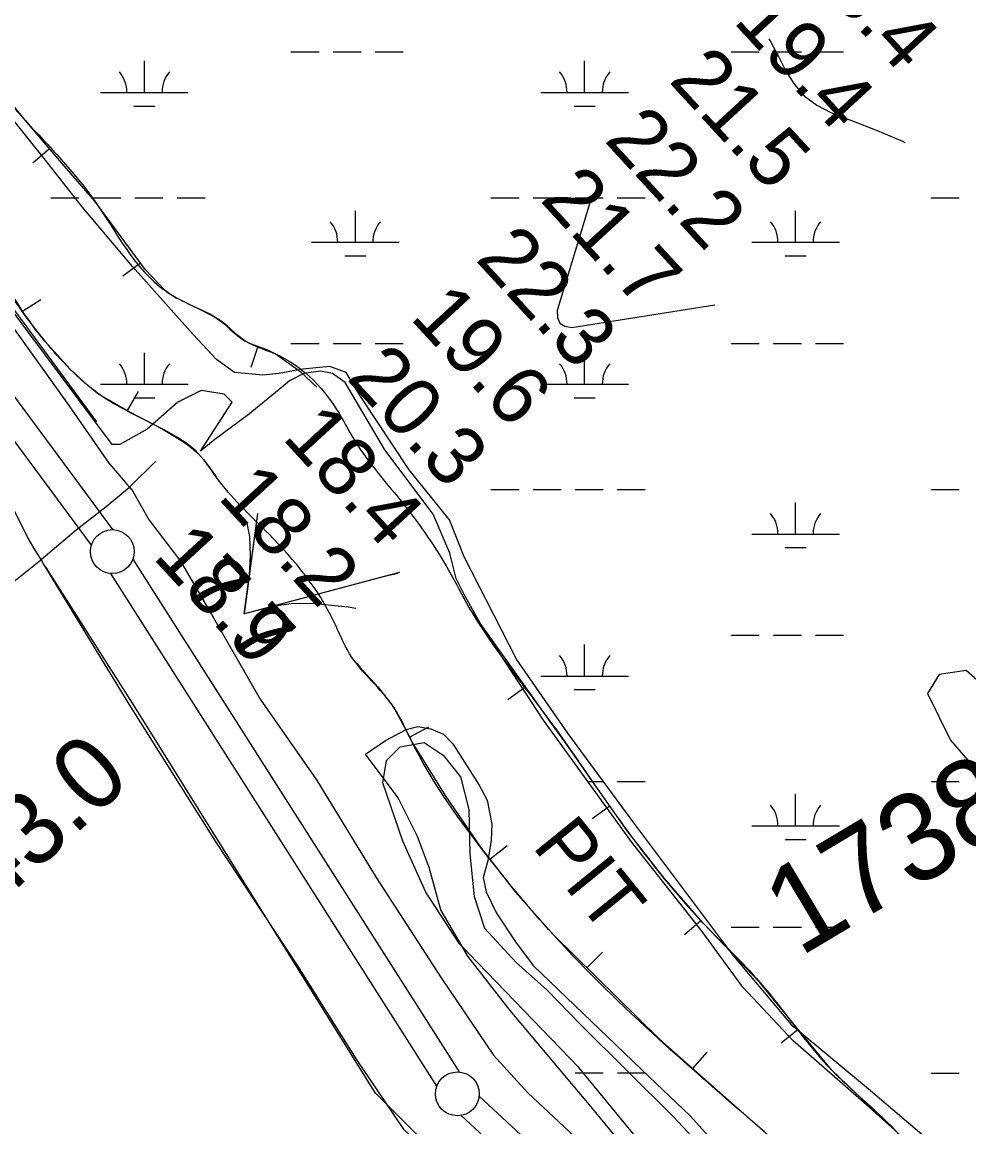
# Model space of a CAD drawing. Extents: x 3477039 to 3515015, y 546746 to 572297.
# Drawn here: x 3500384 to 3501463, y 556455 to 557715 of the extents above; entities that cross this region are included whole.
import ezdxf

# ---------------------------------------------------------------- set-up
doc = ezdxf.new("R2010")
doc.units = 0
for name, color, linetype in [('V-BORW-IDEN', 7, 'Continuous'), ('V-BORW-LINE', 7, 'Continuous'), ('V-DTCH-CNTR', 7, 'Continuous'), ('V-LEVE-TOET', 7, 'Continuous'), ('V-RIVR-RANG', 7, 'Continuous'), ('V-RIVR-RANG-IDEN', 7, 'Continuous'), ('V-SITE-VEGE', 7, 'Continuous'), ('V-SURV-IDEN', 7, 'Continuous'), ('V-SURV-LINE', 7, 'Continuous'), ('V-TOPO-MAJR', 7, 'Continuous'), ('V-TOPO-MINR', 7, 'Continuous'), ('V-TOPO-SHOR', 7, 'Continuous'), ('V-WETL-SWMP', 7, 'Continuous')]:
    doc.layers.add(name, color=color, linetype=linetype)

msp = doc.modelspace()

# ---------------------------------------------------------------- linework, layer by layer
at = {"layer": 'V-BORW-LINE'}
for p, q in [((3500415.4, 557570.4), (3500396.4, 557554.1)), ((3500518.9, 557440.1), (3500498.8, 557425.2)), ((3500384.5, 557385.1), (3500405.6, 557398.4)), ((3500652.9, 557344.8), (3500644.7, 557321.2)), ((3500504.3, 557272), (3500516.8, 557293.7)), ((3500958.2, 556956.8), (3500937.9, 556942.3)), ((3500825.7, 556899.6), (3500847.9, 556911.3)), ((3501054.3, 556820.7), (3501033.9, 556806.4)), ((3500917.3, 556760.6), (3500937, 556775.9)), ((3501158.1, 556690.6), (3501139.3, 556674.1)), ((3501028.1, 556636.5), (3501045.6, 556654.3)), ((3501268.9, 556566.3), (3501249.5, 556550.5)), ((3501148.7, 556521.6), (3501165.2, 556540.4))]:
    msp.add_line(p, q, dxfattribs=at)
for points in [[(3500720.1, 557298.8), (3500701.8, 557315.9), (3500672.7, 557336.7), (3500664.3, 557340.9), (3500650.8, 557345.6), (3500644.3, 557348.1), (3500638.1, 557351.4), (3500629.9, 557357.7), (3500618.3, 557368.2), (3500612.2, 557373.2), (3500605.7, 557377.4), (3500589.7, 557385.6), (3500573.5, 557393.7), (3500559.9, 557400.4), (3500553.3, 557404.2), (3500547.1, 557408.7), (3500524.6, 557432.3), (3500466.9, 557510.8), (3500427.1, 557556.7), (3500387.5, 557602.9), (3500327.7, 557676.7)], [(3500364.9, 557416), (3500386.4, 557382), (3500397.9, 557366.3), (3500410.2, 557351.2), (3500439, 557319.1), (3500454.7, 557304.3), (3500471.6, 557290.8), (3500507.4, 557270.3), (3500543.9, 557251), (3500564.9, 557238.2), (3500575.1, 557231.3), (3500584.6, 557223.4), (3500591.4, 557215.8), (3500605.8, 557195.9)], [(3501379.4, 556451.4), (3501342.8, 556485.6), (3501306.7, 556520.2), (3501265.9, 556570), (3501225.3, 556620), (3501193, 556653.7), (3501160.7, 556687.5), (3501116, 556738.7), (3501074.3, 556792.3), (3501045.4, 556833.5), (3501016.4, 556874.7), (3501002.7, 556894.2), (3500988.9, 556913.8), (3500941.4, 556980.4), (3500893.9, 557047.1), (3500885.6, 557061.8)], [(3500765.6, 556984), (3500769.4, 556979), (3500789.7, 556956.9), (3500807.9, 556933.4), (3500818.4, 556913.5), (3500828.9, 556893.6), (3500866.5, 556833.2), (3500906.7, 556774.2), (3500946.6, 556722.7), (3500990, 556674), (3501111.1, 556554.7), (3501238.6, 556442.4)]]:
    msp.add_lwpolyline(points, dxfattribs=at)
msp.add_spline([(3499164.6, 559348.7), (3499177.7, 559343.6), (3499253.1, 559286.6), (3499284.2, 559256.2), (3499340.3, 559162.7), (3499365.6, 559130.6), (3499418.8, 559027.6), (3499490.6, 558925.5), (3499562.6, 558815.6), (3499623.7, 558705.6), (3499732.6, 558566.2), (3499802, 558469.6), (3499836.5, 558399.4), (3499853.9, 558358.5), (3499877.1, 558317.8), (3499952, 558214.8), (3500014.3, 558103.6), (3500057.3, 558035.9), (3500137.9, 557923.9), (3500198.3, 557857.1), (3500226.1, 557823.9), (3500270.2, 557752.4), (3500387.5, 557602.9), (3500466.9, 557510.8), (3500547.1, 557408.7), (3500573.5, 557393.7), (3500605.7, 557377.4), (3500638.1, 557351.4), (3500672.7, 557336.7), (3500742.7, 557273.2), (3500763, 557238.2), (3500819.6, 557164.4), (3500870.3, 557090), (3500893.9, 557047.1), (3500988.9, 556913.8), (3501016.4, 556874.7), (3501074.3, 556792.3), (3501160.7, 556687.5), (3501225.3, 556620), (3501306.7, 556520.2), (3501379.4, 556451.4), (3501437.1, 556386), (3501509.6, 556320.6), (3501536.3, 556289.3), (3501569.9, 556262.6), (3501741.3, 556093.5), (3501842, 556015.4), (3501948.8, 555911.9), (3501982.3, 555874.5), (3502018.7, 555839.7), (3502083.6, 555764.5), (3502182.9, 555678.6), (3502178.6, 555657), (3502148.7, 555656.1), (3502083.9, 555685.5), (3502046.5, 555708.2), (3501971, 555768.8), (3501900.8, 555812.8), (3501802.6, 555901), (3501714.1, 555994.5), (3501650.3, 556053.8), (3501543.4, 556192.3), (3501512.6, 556223.2), (3501487.1, 556253.4), (3501448.5, 556289.6), (3501413.7, 556309.9), (3501238.6, 556442.4), (3500990, 556674), (3500906.7, 556774.2), (3500828.9, 556893.6), (3500807.9, 556933.4), (3500757.5, 556994.7), (3500739.5, 557031.5), (3500665.7, 557130.9), (3500609.2, 557191.2), (3500584.6, 557223.4), (3500543.9, 557251), (3500471.6, 557290.8), (3500410.2, 557351.2), (3500386.4, 557382), (3500344.9, 557450.9), (3500299.6, 557542.6), (3500235.9, 557636), (3500157.7, 557736.4), (3500127.6, 557767.1), (3500082.4, 557828.6), (3499881.3, 558136.7), (3499804.7, 558251.3), (3499742.4, 558315.1), (3499681.3, 558392.5), (3499652.5, 558423), (3499529.7, 558606.2), (3499513.4, 558638.4), (3499504.7, 558668.7), (3499491.4, 558706.1), (3499421.3, 558847), (3499338.2, 558979)], degree=3, dxfattribs=at)
at = {"layer": 'V-DTCH-CNTR'}
for points in [[(3500445.7, 557136.1), (3500460.9, 557147.7), (3500480, 557162.7), (3500506.5, 557184.6), (3500536.4, 557214.1)], [(3499965.9, 556749.2), (3500029.8, 556806.7), (3500090.1, 556854.2), (3500206.5, 556936.5), (3500303.9, 557017.1), (3500366.9, 557070.9), (3500405, 557101.3), (3500405.8, 557102), (3500445.7, 557136.1)]]:
    msp.add_lwpolyline(points, dxfattribs=at)
at = {"layer": 'V-LEVE-TOET'}
for points in [[(3501765.2, 555567.3), (3501648.5, 555677), (3501522.6, 555794.4), (3501373.7, 555929), (3501232.5, 556060.4), (3501114.8, 556176.9), (3501028.4, 556254.8), (3500929.7, 556348.6), (3500819.7, 556451.9), (3500765.4, 556532.6), (3500698.5, 556639), (3500605.3, 556779.9), (3500506.2, 556937.1), (3500418.9, 557080.3), (3500408.5, 557097.1), (3500405.8, 557102), (3500399, 557112.9), (3500390, 557128.3), (3500366.4, 557175.8), (3500294.5, 557268.7), (3500228, 557376.4)], [(3500371.5, 557369.8), (3500437.5, 557277.8), (3500482.8, 557212.1), (3500492.7, 557200.4), (3500503.6, 557188.1), (3500506.5, 557184.6), (3500509.9, 557180.4), (3500528.9, 557146.9), (3500564.7, 557100.2), (3500602.2, 557035.5), (3500655.6, 556943), (3500719.9, 556851.1), (3500787.7, 556739.6), (3500861.9, 556625), (3500921.6, 556537.1), (3500960.6, 556494), (3501031.2, 556427.9)]]:
    msp.add_lwpolyline(points, dxfattribs=at)
at = {"layer": 'V-SITE-VEGE'}
for points in [[(3501427.7, 556431.5), (3501351.3, 556496.2), (3501263.1, 556569.8), (3501194.5, 556651.2), (3501082.8, 556800.3), (3501006.4, 556904.3), (3500947.7, 556988.6), (3500887.9, 557105.3), (3500871.3, 557147.5), (3500825.2, 557204.4), (3500769.4, 557288.7), (3500753.7, 557315.2), (3500735.1, 557322.1), (3500703.8, 557319.2), (3500677.3, 557314.3), (3500658.7, 557312.3), (3500626.3, 557315.3), (3500605.7, 557330), (3500579.3, 557358.5), (3500510.1, 557436.2), (3500452.7, 557504.2), (3500410.9, 557557.3), (3500368.1, 557610.5)], [(3501110, 556411.9), (3501018.8, 556522.8), (3500882.6, 556664.1), (3500844.4, 556723), (3500818, 556780.8), (3500795.5, 556847.5), (3500799.4, 556873), (3500815.1, 556888.7), (3500842.6, 556893.6), (3500864.1, 556878.9), (3500883.7, 556854.3), (3500893.5, 556817.1), (3500894.4, 556766.1), (3500899.3, 556718), (3500911.1, 556681.7), (3500947.3, 556642.5), (3500982.6, 556611.1), (3501020.8, 556571.8), (3501126.7, 556466.8), (3501197.2, 556391.3)]]:
    msp.add_lwpolyline(points, dxfattribs=at)
at = {"layer": 'V-SURV-LINE'}
for points in [[(3499644.9, 558276.1), (3500487.2, 557136.2)], [(3500463.1, 557118.3), (3499620.8, 558258.3)], [(3500510.4, 557102.4), (3500882.2, 556517.8)], [(3500856.9, 556501.7), (3500485.1, 557086.3)], [(3500905.2, 556490.3), (3502004.7, 555470.3)], [(3501984.3, 555448.3), (3500884.8, 556468.3)]]:
    msp.add_lwpolyline(points, dxfattribs=at)
for centre in [(3500487, 557111.2), (3500880.3, 556492.9)]:
    msp.add_circle(centre, 25, dxfattribs=at)
at = {"layer": 'V-TOPO-MAJR'}
msp.add_lwpolyline([(3500764.5, 557046.3), (3500756, 557047.9), (3500717.8, 557051.5), (3500704.2, 557052.1), (3500690.7, 557051.7), (3500677.2, 557049.8), (3500663.9, 557047), (3500637.6, 557040), (3500637.5, 557040), (3500637.4, 557040.1), (3500637.4, 557040.2), (3500643.3, 557084.6), (3500644.5, 557106.6), (3500643.6, 557128.5), (3500640.8, 557143.4)], dxfattribs=at)
at = {"layer": 'V-TOPO-MINR'}
for points in [[(3501235.4, 557695.7), (3501237.6, 557692.1), (3501246.5, 557675.7), (3501254.9, 557659.1), (3501264.6, 557643.9), (3501276, 557630.6), (3501290.1, 557620.3), (3501306, 557611.9), (3501329.8, 557602.7), (3501358.8, 557591.1), (3501387.6, 557579), (3501390.6, 557577.7)], [(3501031.4, 557508.7), (3500993.9, 557386.2), (3500994.4, 557378), (3500997, 557371.6)], [(3500997, 557371.6), (3501002.9, 557368.2), (3501011, 557366.6), (3501173.7, 557392.4)], [(3500814.1, 557087.4), (3500637.5, 557040.1), (3500637.5, 557040.1), (3500637.4, 557040.1), (3500652.8, 557154.7)], [(3500812.5, 557086), (3500797.1, 557082.8), (3500637.5, 557040), (3500637.5, 557040.1), (3500637.5, 557040.1), (3500637.4, 557040.2), (3500652.8, 557154.6)], [(3500814.2, 557087.4), (3500637.5, 557040.1), (3500652.9, 557154.7)]]:
    msp.add_lwpolyline(points, dxfattribs=at)
at = {"layer": 'V-TOPO-SHOR'}
for points in [[(3500469.3, 557259.1), (3499783.2, 558190.8), (3499299.3, 558949.2)], [(3501949.9, 555403), (3501271, 556009.7), (3501195.2, 556073.1), (3500852.1, 556428.6), (3500787.1, 556493.6), (3500512.6, 556934.1), (3500411.5, 557093)]]:
    msp.add_lwpolyline(points, dxfattribs=at)
at = {"layer": 'V-WETL-SWMP'}
for p, q in [((3500690.6, 557681), (3500722.6, 557681)), ((3500738.6, 557681), (3500770.6, 557681)), ((3500786.6, 557681), (3500818.6, 557681)), ((3501192.5, 557681), (3501224.5, 557681)), ((3501240.5, 557681), (3501272.5, 557681)), ((3501288.5, 557681), (3501320.5, 557681)), ((3500523.5, 557634.6), (3500523.5, 557670.6)), ((3501025.4, 557634.6), (3501025.4, 557670.6)), ((3500473.5, 557634.6), (3500573.5, 557634.6)), ((3500975.4, 557634.6), (3501075.4, 557634.6)), ((3500511.5, 557619.2), (3500535.5, 557619.2)), ((3501013.4, 557619.2), (3501037.4, 557619.2)), ((3500416.7, 557514.5), (3500448.7, 557514.5)), ((3500464.7, 557514.5), (3500496.7, 557514.5)), ((3500512.7, 557514.5), (3500544.7, 557514.5)), ((3500560.7, 557514.5), (3500592.7, 557514.5)), ((3500918.6, 557514.5), (3500950.6, 557514.5)), ((3500966.6, 557514.5), (3500998.6, 557514.5)), ((3501014.6, 557514.5), (3501046.6, 557514.5)), ((3501062.6, 557514.5), (3501094.6, 557514.5)), ((3501420.5, 557514.5), (3501452.5, 557514.5)), ((3500764, 557463.8), (3500764, 557499.8)), ((3501265.9, 557463.8), (3501265.9, 557499.8)), ((3500714, 557463.8), (3500814, 557463.8)), ((3501215.9, 557463.8), (3501315.9, 557463.8)), ((3500752, 557448.4), (3500776, 557448.4)), ((3501253.9, 557448.4), (3501277.9, 557448.4)), ((3500690.6, 557348.4), (3500722.6, 557348.4)), ((3500738.6, 557348.4), (3500770.6, 557348.4)), ((3500786.6, 557348.4), (3500818.6, 557348.4)), ((3501192.5, 557348.4), (3501224.5, 557348.4)), ((3501240.5, 557348.4), (3501272.5, 557348.4)), ((3501288.5, 557348.4), (3501320.5, 557348.4)), ((3500523.5, 557301.9), (3500523.5, 557337.9)), ((3501025.4, 557301.9), (3501025.4, 557337.9)), ((3500473.5, 557301.9), (3500573.5, 557301.9)), ((3500975.4, 557301.9), (3501075.4, 557301.9)), ((3500511.5, 557286.5), (3500535.5, 557286.5)), ((3501013.4, 557286.5), (3501037.4, 557286.5)), ((3500918.6, 557181.9), (3500950.6, 557181.9)), ((3500966.6, 557181.9), (3500998.6, 557181.9)), ((3501014.6, 557181.9), (3501046.6, 557181.9)), ((3501062.6, 557181.9), (3501094.6, 557181.9)), ((3501420.5, 557181.9), (3501452.5, 557181.9)), ((3501265.9, 557131.1), (3501265.9, 557167.1)), ((3501215.9, 557131.1), (3501315.9, 557131.1)), ((3501253.9, 557115.7), (3501277.9, 557115.7)), ((3501025.4, 556969.3), (3501025.4, 557005.3)), ((3501192.5, 557015.7), (3501224.5, 557015.7)), ((3501240.5, 557015.7), (3501272.5, 557015.7)), ((3501288.5, 557015.7), (3501320.5, 557015.7)), ((3500975.4, 556969.3), (3501075.4, 556969.3)), ((3501013.4, 556953.8), (3501037.4, 556953.8)), ((3501029.1, 556849.2), (3501046.6, 556849.2)), ((3501062.6, 556849.2), (3501094.6, 556849.2)), ((3501420.5, 556849.2), (3501452.5, 556849.2)), ((3501265.9, 556798.5), (3501265.9, 556834.5)), ((3501215.9, 556798.5), (3501315.9, 556798.5)), ((3501253.9, 556783), (3501277.9, 556783)), ((3501192.5, 556683), (3501224.5, 556683)), ((3501240.5, 556683), (3501272.5, 556683)), ((3501288.5, 556683), (3501320.5, 556683)), ((3501014.7, 556516.8), (3501046.7, 556516.8)), ((3501062.7, 556516.8), (3501094, 556516.8)), ((3501420.5, 556516.5), (3501452.5, 556516.5))]:
    msp.add_line(p, q, dxfattribs=at)
for points in [[(3500587.6, 557225.5), (3500623.4, 557281.7), (3500614.6, 557290.5), (3500588.2, 557294.9), (3500561.8, 557281.7), (3500526.5, 557250.9), (3500495.7, 557233.2), (3500486.9, 557233.2), (3500161, 557669.3)], [(3501458.5, 556380.5), (3501346.9, 556480.4), (3501262.7, 556553.8), (3501205.7, 556614.5), (3501159.5, 556678), (3501079, 556780.4), (3500978.5, 556919), (3500907.9, 557026.8), (3500888, 557062.2), (3500879, 557080.3), (3500871.8, 557109.3), (3500852.8, 557153.7), (3500797.6, 557227.1), (3500752.3, 557304.1), (3500737.8, 557314.1), (3500724.2, 557316.8), (3500705.2, 557314.1), (3500688.9, 557305.9), (3500677.1, 557296), (3500641.8, 557267), (3500603.7, 557239), (3500587.6, 557225.5)], [(3501495.5, 556944.8), (3501460.2, 556975.6), (3501429.4, 556971.2), (3501416.2, 556949.2), (3501442.6, 556896.3), (3501469, 556865.5)], [(3501094.7, 556403), (3501033, 556477.9), (3500940.5, 556588), (3500892.1, 556649.7), (3500861.3, 556702.5), (3500848, 556751), (3500834.8, 556786.2), (3500812.8, 556830.3), (3500775.6, 556880.2), (3500798.3, 556895.6), (3500821.8, 556908.2), (3500835.4, 556911.8), (3500849.9, 556909.1), (3500864.4, 556902.8), (3500875.3, 556891.9), (3500905.1, 556844.8), (3500914.2, 556827.6), (3500919.6, 556800.4), (3500918.7, 556782.3), (3500915, 556758.7), (3500909.6, 556739.7), (3500913.2, 556723.4), (3500925, 556698.9), (3500946.7, 556666.3), (3500966.6, 556639.1), (3501098.8, 556512.2), (3501145.8, 556467.8), (3501301.5, 556294.7)]]:
    msp.add_lwpolyline(points, dxfattribs=at)
for centre, start, end in [((3500468.3, 557635.1), 359.2282, 40.7718), ((3500578.8, 557635.1), 139.2282, 180.7718), ((3500970.2, 557635.1), 359.2282, 40.7718), ((3501080.7, 557635.1), 139.2282, 180.7718), ((3500708.7, 557464.3), 359.2282, 40.7718), ((3500819.2, 557464.3), 139.2282, 180.7718), ((3501210.6, 557464.3), 359.2282, 40.7718), ((3501321.1, 557464.3), 139.2282, 180.7718), ((3500468.3, 557302.4), 359.2282, 40.7718), ((3500578.8, 557302.4), 139.2282, 180.7718), ((3500970.2, 557302.4), 359.2282, 40.7718), ((3501080.7, 557302.4), 139.2282, 180.7718), ((3501210.6, 557131.6), 359.2282, 40.7718), ((3501321.1, 557131.6), 139.2282, 180.7718), ((3500970.2, 556969.7), 359.2282, 40.7718), ((3501080.7, 556969.7), 139.2282, 180.7718), ((3501210.6, 556798.9), 359.2282, 40.7718), ((3501321.1, 556798.9), 139.2282, 180.7718)]:
    msp.add_arc(centre, 35.2, start, end, dxfattribs=at)

# ---------------------------------------------------------------- texts
at = {"layer": 'V-BORW-IDEN'}
msp.add_text('PIT', height=64, rotation=309.0626, dxfattribs=at).set_placement((3500964.7, 556775))
at = {"layer": 'V-RIVR-RANG'}
for s, rotation, p in [('18.4', 312.5883, (3501267.1, 557783.4)), ('19.4', 312.5883, (3501193.6, 557715.5)), ('21.5', 312.5883, (3501120.2, 557647.6)), ('22.2', 312.5883, (3501046.7, 557579.8)), ('21.7', 312.5883, (3500973.3, 557511.9)), ('22.3', 312.5883, (3500899.8, 557444.1)), ('19.6', 312.5883, (3500825.1, 557377.6)), ('20.3', 312.5883, (3500752.9, 557308.4)), ('18.4', 312.5883, (3500679.4, 557240.5)), ('18.2', 312.5883, (3500606, 557172.7)), ('17.9', 312.7279, (3500531.9, 557104.5)), ('18.7', 312.5883, (3500532.5, 557104.8))]:
    msp.add_text(s, height=67, rotation=rotation, dxfattribs=at).set_placement(p)
at = {"layer": 'V-RIVR-RANG-IDEN'}
msp.add_text('R-143.0', height=83, rotation=42.7279, dxfattribs=at).set_placement((3500220.7, 556581.1))
at = {"layer": 'V-SURV-IDEN'}
msp.add_text('1738+85.6', height=100, rotation=30.823, dxfattribs=at).set_placement((3501270.4, 556648.3))

doc.saveas('drawing.dxf')
